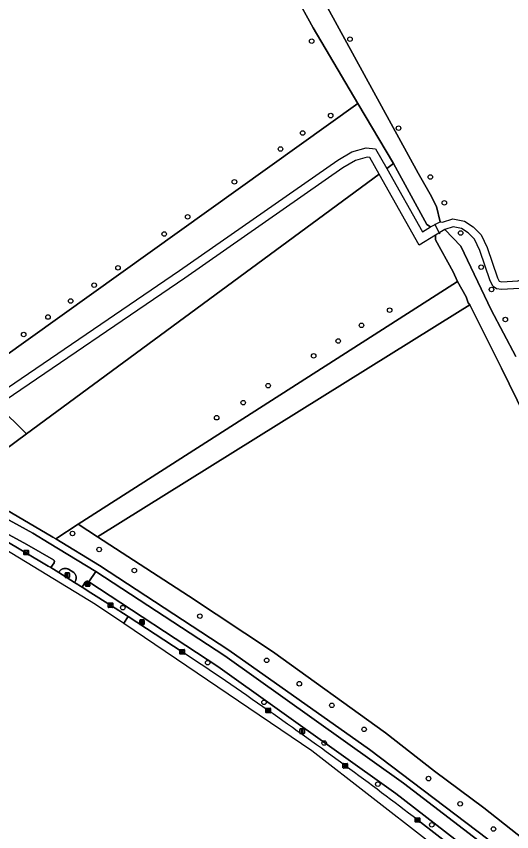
# Model space of a CAD drawing. Extents: x 162722 to 165104, y 384719 to 386284.
# Drawn here: x 163314.1 to 163421.2, y 385256.2 to 385432.5 of the extents above; entities that cross this region are included whole.
import ezdxf

# ---------------------------------------------------------------- set-up
doc = ezdxf.new("R2010")
doc.units = 0
for name, color, linetype in [('IMGEO_Berm_groen', 7, 'Continuous'), ('IMGEO_Boom', 7, 'Continuous'), ('IMGEO_Duiker', 7, 'Continuous'), ('IMGEO_Fietspad_gesloten', 7, 'Continuous'), ('IMGEO_Grasland_agrarisch', 7, 'Continuous'), ('IMGEO_Groenvoorziening', 7, 'Continuous'), ('IMGEO_Kolk', 7, 'Continuous'), ('IMGEO_Lichtmast', 7, 'Continuous'), ('IMGEO_Loofbos', 7, 'Continuous'), ('IMGEO_Rijbaan_lokaal_gesloten', 7, 'Continuous'), ('IMGEO_Verkeersbordpaal', 7, 'Continuous'), ('IMGEO_Verkeerseiland_groen', 7, 'Continuous'), ('IMGEO_Waterloop', 7, 'Continuous')]:
    doc.layers.add(name, color=color, linetype=linetype)

msp = doc.modelspace()

# ---------------------------------------------------------------- linework, layer by layer
at = {"layer": 'IMGEO_Berm_groen'}
for points in [[(163416.1, 385254.62), (163390.48, 385274.02), (163360.06, 385295.46), (163332.07, 385313.78), (163322.62, 385319.54), (163322, 385319.92), (163301.97, 385331.66), (163301.4, 385332), (163285.9, 385340.62), (163270.25, 385348.96), (163250.1, 385359.16), (163241.96, 385363.07), (163225.61, 385370.67), (163210.31, 385377.46)], [(163251.36, 385356.87), (163300.16, 385330.33), (163317.7, 385320.78), (163321.23, 385318.63), (163331.27, 385312.51), (163359.22, 385294.22), (163397.87, 385266.73), (163415.16, 385253.44)], [(163310.96, 385319.63), (163321.02, 385313.63), (163321.55, 385313.32), (163322.26, 385314.38), (163322.28, 385314.42), (163322.3, 385314.45), (163322.31, 385314.49), (163322.32, 385314.53), (163322.33, 385314.57), (163322.33, 385314.61), (163322.33, 385314.65), (163322.33, 385314.69), (163322.32, 385314.73), (163322.31, 385314.77), (163322.3, 385314.8), (163322.28, 385314.84), (163322.26, 385314.88), (163322.24, 385314.91), (163322.21, 385314.94), (163322.18, 385314.97), (163322.16, 385314.99), (163316.39, 385318.35), (163250.18, 385354.39)], [(163329.76, 385310.27), (163329.72, 385310.29), (163329.68, 385310.32), (163329.64, 385310.33), (163329.6, 385310.35), (163329.55, 385310.36), (163329.51, 385310.37), (163329.46, 385310.37), (163329.42, 385310.37), (163329.37, 385310.37), (163329.33, 385310.36), (163329.28, 385310.35), (163329.24, 385310.33), (163329.2, 385310.31), (163329.16, 385310.29), (163329.12, 385310.26), (163329.09, 385310.23), (163329.06, 385310.2), (163329.03, 385310.16), (163328.37, 385309.07), (163330.21, 385307.9), (163334.47, 385305.19), (163338.26, 385302.73), (163349.99, 385295.13)], [(163413.43, 385251.2), (163396.15, 385264.52), (163357.7, 385291.96), (163329.76, 385310.27)], [(163400.88, 385258.77), (163412.09, 385250.06)]]:
    msp.add_lwpolyline(points, dxfattribs=at)
for centre, radius, start, end in [((162715.76, 384345), 1142.36, 55.14677, 56.27604), ((162856, 384550.38), 893.68, 53.68542, 55.00017), ((162898.35, 384604.7), 824.83, 52.46471, 53.82131)]:
    msp.add_arc(centre, radius, start, end, dxfattribs=at)
at = {"layer": 'IMGEO_Boom'}
for centre in [(163377.99, 385427.11), (163386.28, 385427.55), (163382.1, 385411.03), (163376.04, 385407.27), (163396.77, 385408.32), (163371.23, 385403.82), (163361.27, 385396.72), (163403.63, 385397.76), (163406.68, 385392.18), (163351.15, 385389.14), (163346.09, 385385.43), (163410.19, 385385.66), (163336.1, 385378.14), (163414.64, 385378.28), (163330.95, 385374.38), (163416.88, 385373.44), (163325.85, 385370.96), (163394.83, 385368.96), (163320.96, 385367.48), (163419.87, 385366.94), (163388.76, 385365.69), (163315.7, 385363.7), (163383.72, 385362.3), (163378.4, 385359.09), (163368.57, 385352.65), (163363.18, 385348.98), (163357.43, 385345.72), (163326.26, 385320.71), (163332.02, 385317.24), (163339.64, 385312.7), (163337.15, 385304.68), (163353.81, 385302.84), (163355.48, 385292.79), (163368.24, 385293.29), (163375.3, 385288.22), (163367.67, 385284.21), (163382.33, 385283.56), (163389.32, 385278.36), (163380.68, 385275.4), (163392.29, 385266.52), (163403.26, 385267.72), (163410.1, 385262.26), (163403.95, 385257.72), (163417.29, 385256.81)]:
    msp.add_circle(centre, 0.489, dxfattribs=at)
at = {"layer": 'IMGEO_Duiker'}
msp.add_lwpolyline([(163404.55, 385387.58), (163404.61, 385387.46), (163405.57, 385385.7), (163405.68, 385385.49)], dxfattribs=at)
at = {"layer": 'IMGEO_Fietspad_gesloten'}
for points in [[(163250.18, 385354.39), (163316.39, 385318.35), (163322.16, 385314.99), (163322.18, 385314.97), (163322.21, 385314.94), (163322.24, 385314.91), (163322.26, 385314.88), (163322.28, 385314.84), (163322.3, 385314.8), (163322.31, 385314.77), (163322.32, 385314.73), (163322.33, 385314.69), (163322.33, 385314.65), (163322.33, 385314.61), (163322.33, 385314.57), (163322.32, 385314.53), (163322.31, 385314.49), (163322.3, 385314.45), (163322.28, 385314.42), (163322.26, 385314.38), (163321.55, 385313.32), (163323.27, 385312.28), (163323.34, 385312.39), (163323.42, 385312.51), (163323.51, 385312.62), (163323.61, 385312.72), (163323.73, 385312.82), (163323.85, 385312.9), (163323.97, 385312.97), (163324.11, 385313.03), (163324.24, 385313.08), (163324.38, 385313.11), (163324.53, 385313.13), (163324.67, 385313.14), (163324.82, 385313.14), (163324.96, 385313.12), (163325.1, 385313.09), (163325.24, 385313.05), (163325.37, 385313), (163326.54, 385312.28), (163326.6, 385312.22), (163326.69, 385312.12), (163326.78, 385312.01), (163326.85, 385311.9), (163326.91, 385311.78), (163326.96, 385311.65), (163327, 385311.52), (163327.03, 385311.39), (163327.05, 385311.26), (163327.05, 385311.12), (163327.04, 385310.99), (163327.02, 385310.85), (163326.99, 385310.72), (163326.95, 385310.59), (163326.89, 385310.47), (163326.83, 385310.35), (163326.75, 385310.24), (163326.66, 385310.13), (163328.37, 385309.07), (163329.03, 385310.16), (163329.06, 385310.2), (163329.09, 385310.23), (163329.12, 385310.26), (163329.16, 385310.29), (163329.2, 385310.31), (163329.24, 385310.33), (163329.28, 385310.35), (163329.33, 385310.36), (163329.37, 385310.37), (163329.42, 385310.37), (163329.46, 385310.37), (163329.51, 385310.37), (163329.55, 385310.36), (163329.6, 385310.35), (163329.64, 385310.33), (163329.68, 385310.32), (163329.72, 385310.29), (163329.76, 385310.27), (163331.27, 385312.51), (163321.23, 385318.63), (163317.7, 385320.78), (163300.16, 385330.33)], [(163415.16, 385253.44), (163397.87, 385266.73), (163359.22, 385294.22), (163331.27, 385312.51), (163329.76, 385310.27), (163357.7, 385291.96), (163396.15, 385264.52), (163413.43, 385251.2)]]:
    msp.add_lwpolyline(points, dxfattribs=at)
at = {"layer": 'IMGEO_Grasland_agrarisch'}
msp.add_lwpolyline([(163493.57, 385212.71), (163466.33, 385263.67), (163446.39, 385302.58), (163439.77, 385315.02), (163430.87, 385332.29), (163419, 385356.42), (163412.17, 385370.09), (163409.48, 385368.44), (163331.68, 385320), (163351.37, 385307.21), (163369.5, 385295.2), (163393.95, 385277.61), (163404.53, 385269.35), (163415.18, 385261.4), (163429.65, 385250)], dxfattribs=at)
at = {"layer": 'IMGEO_Groenvoorziening'}
for points in [[(163401.92, 385385.93), (163403.66, 385386.95), (163402.91, 385387.51), (163395.65, 385400.65), (163394.21, 385399.6)], [(163412.17, 385370.09), (163411.84, 385370.59), (163411.37, 385371.84), (163409.52, 385375.19), (163406.71, 385373.34), (163327.49, 385322.72), (163331.68, 385320), (163409.48, 385368.44)]]:
    msp.add_lwpolyline(points, close=True, dxfattribs=at)
msp.add_lwpolyline([(163429.65, 385250), (163415.18, 385261.4), (163404.53, 385269.35), (163393.95, 385277.61), (163369.5, 385295.2), (163351.37, 385307.21), (163331.68, 385320), (163327.49, 385322.72), (163322.62, 385319.54), (163332.07, 385313.78), (163360.06, 385295.46), (163390.48, 385274.02), (163416.1, 385254.62)], dxfattribs=at)
at = {"layer": 'IMGEO_Kolk'}
for p, q in [((163315.76, 385316.14), (163315.76, 385317)), ((163315.83, 385317.07), (163316.68, 385317.07)), ((163316.68, 385316.07), (163315.83, 385316.07)), ((163316.01, 385316.56), (163316.01, 385316.58)), ((163316.45, 385316.53), (163316.05, 385316.53)), ((163316.06, 385316.61), (163316.46, 385316.61)), ((163316.24, 385316.85), (163316.27, 385316.85)), ((163316.27, 385316.29), (163316.24, 385316.29)), ((163316.5, 385316.58), (163316.5, 385316.56)), ((163316.76, 385317), (163316.76, 385316.14)), ((163333.98, 385304.77), (163333.98, 385305.62)), ((163334.05, 385305.69), (163334.9, 385305.69)), ((163334.46, 385305.47), (163334.49, 385305.47)), ((163334.98, 385305.62), (163334.98, 385304.77)), ((163334.9, 385304.69), (163334.05, 385304.69)), ((163334.23, 385305.19), (163334.23, 385305.2)), ((163334.67, 385305.15), (163334.27, 385305.15)), ((163334.28, 385305.24), (163334.67, 385305.24)), ((163334.49, 385304.91), (163334.46, 385304.91)), ((163334.72, 385305.2), (163334.72, 385305.19)), ((163349.49, 385294.7), (163349.49, 385295.55)), ((163349.56, 385295.63), (163350.42, 385295.63)), ((163349.75, 385295.12), (163349.75, 385295.13)), ((163349.79, 385295.17), (163350.19, 385295.17)), ((163350.19, 385295.08), (163349.79, 385295.08)), ((163349.98, 385295.4), (163350, 385295.4)), ((163350, 385294.85), (163349.98, 385294.85)), ((163350.23, 385295.13), (163350.23, 385295.12)), ((163350.49, 385295.55), (163350.49, 385294.7)), ((163350.42, 385294.62), (163349.56, 385294.62)), ((163368.09, 385282.01), (163368.09, 385282.87)), ((163368.17, 385282.94), (163369.02, 385282.94)), ((163368.58, 385282.72), (163368.61, 385282.72)), ((163369.09, 385282.87), (163369.09, 385282.01)), ((163369.02, 385281.94), (163368.17, 385281.94)), ((163368.35, 385282.43), (163368.35, 385282.45)), ((163368.39, 385282.48), (163368.79, 385282.48)), ((163368.79, 385282.4), (163368.39, 385282.4)), ((163368.6, 385282.16), (163368.58, 385282.16)), ((163368.84, 385282.45), (163368.84, 385282.43)), ((163384.75, 385270.06), (163384.75, 385270.91)), ((163384.83, 385270.99), (163385.68, 385270.99)), ((163385.01, 385270.48), (163385.01, 385270.49)), ((163385.45, 385270.44), (163385.05, 385270.44)), ((163385.06, 385270.53), (163385.45, 385270.53)), ((163385.24, 385270.77), (163385.27, 385270.77)), ((163385.26, 385270.21), (163385.24, 385270.21)), ((163385.5, 385270.49), (163385.5, 385270.48)), ((163385.76, 385270.91), (163385.76, 385270.06)), ((163385.68, 385269.99), (163384.83, 385269.99)), ((163400.38, 385258.35), (163400.38, 385259.2)), ((163400.45, 385259.27), (163401.31, 385259.27)), ((163401.31, 385258.27), (163400.45, 385258.27)), ((163400.64, 385258.77), (163400.64, 385258.78)), ((163400.68, 385258.82), (163401.08, 385258.82)), ((163401.08, 385258.73), (163400.68, 385258.73)), ((163400.89, 385258.49), (163400.86, 385258.49)), ((163400.87, 385259.05), (163400.89, 385259.05)), ((163401.12, 385258.78), (163401.12, 385258.77)), ((163401.38, 385259.2), (163401.38, 385258.35))]:
    msp.add_line(p, q, dxfattribs=at)
for points in [[(163315.76, 385316.14), (163315.76, 385317)], [(163315.83, 385317.07), (163316.68, 385317.07)], [(163316.68, 385316.07), (163315.83, 385316.07)], [(163316.76, 385317), (163316.76, 385316.14)], [(163333.98, 385304.77), (163333.98, 385305.62)], [(163334.05, 385305.69), (163334.9, 385305.69)], [(163334.98, 385305.62), (163334.98, 385304.77)], [(163334.9, 385304.69), (163334.05, 385304.69)], [(163349.49, 385294.7), (163349.49, 385295.55)], [(163349.56, 385295.63), (163350.42, 385295.63)], [(163350.49, 385295.55), (163350.49, 385294.7)], [(163350.42, 385294.62), (163349.56, 385294.62)], [(163368.09, 385282.01), (163368.09, 385282.87)], [(163368.17, 385282.94), (163369.02, 385282.94)], [(163369.09, 385282.87), (163369.09, 385282.01)], [(163369.02, 385281.94), (163368.17, 385281.94)], [(163384.75, 385270.06), (163384.75, 385270.91)], [(163384.83, 385270.99), (163385.68, 385270.99)], [(163385.76, 385270.91), (163385.76, 385270.06)], [(163385.68, 385269.99), (163384.83, 385269.99)], [(163400.38, 385258.35), (163400.38, 385259.2)], [(163400.45, 385259.27), (163401.31, 385259.27)], [(163401.31, 385258.27), (163400.45, 385258.27)], [(163401.38, 385259.2), (163401.38, 385258.35)]]:
    msp.add_lwpolyline(points, dxfattribs=at)
for centre, radius, start, end in [((163315.83, 385316.99), 0.0765, 91.552, 178.448), ((163315.83, 385316.99), 0.0765, 91.552, 178.448), ((163315.83, 385316.14), 0.0765, 181.552, 268.448), ((163315.83, 385316.14), 0.0765, 181.552, 268.448), ((163316.06, 385316.57), 0.0403, 85.8775, 175.7526), ((163316.05, 385316.56), 0.0366, 178.938, 274.7102), ((163316.46, 385316.57), 0.043, 264.8664, 352.4533), ((163316.46, 385316.57), 0.0386, 1.7309, 96.639), ((163316.68, 385316.99), 0.0765, 1.552, 88.448), ((163316.68, 385316.99), 0.0765, 1.552, 88.448), ((163316.68, 385316.14), 0.0765, 271.552, 358.448), ((163316.68, 385316.14), 0.0765, 271.552, 358.448), ((163334.05, 385305.62), 0.0765, 91.552, 178.448), ((163334.05, 385305.62), 0.0765, 91.552, 178.448), ((163334.9, 385305.62), 0.0765, 1.552, 88.448), ((163334.9, 385305.62), 0.0765, 1.552, 88.448), ((163334.05, 385304.77), 0.0765, 181.552, 268.448), ((163334.05, 385304.77), 0.0765, 181.552, 268.448), ((163334.27, 385305.2), 0.0403, 85.8775, 175.7526), ((163334.27, 385305.19), 0.0366, 178.938, 274.7102), ((163334.68, 385305.2), 0.0386, 1.7309, 96.639), ((163334.68, 385305.19), 0.043, 264.8664, 352.4533), ((163334.9, 385304.77), 0.0765, 271.552, 358.448), ((163334.9, 385304.77), 0.0765, 271.552, 358.448), ((163349.57, 385295.55), 0.0765, 91.552, 178.448), ((163349.57, 385295.55), 0.0765, 91.552, 178.448), ((163349.79, 385295.13), 0.0403, 85.8775, 175.7526), ((163349.79, 385295.12), 0.0366, 178.938, 274.7102), ((163350.19, 385295.13), 0.0386, 1.7309, 96.639), ((163350.19, 385295.12), 0.043, 264.8664, 352.4533), ((163350.41, 385295.55), 0.0765, 1.552, 88.448), ((163350.41, 385295.55), 0.0765, 1.552, 88.448), ((163349.57, 385294.7), 0.0765, 181.552, 268.448), ((163349.57, 385294.7), 0.0765, 181.552, 268.448), ((163350.41, 385294.7), 0.0765, 271.552, 358.448), ((163350.41, 385294.7), 0.0765, 271.552, 358.448), ((163368.17, 385282.87), 0.0765, 91.552, 178.448), ((163368.17, 385282.87), 0.0765, 91.552, 178.448), ((163369.02, 385282.87), 0.0765, 1.552, 88.448), ((163369.02, 385282.87), 0.0765, 1.552, 88.448), ((163368.17, 385282.02), 0.0765, 181.552, 268.448), ((163368.17, 385282.02), 0.0765, 181.552, 268.448), ((163368.39, 385282.44), 0.0403, 85.8775, 175.7526), ((163368.39, 385282.43), 0.0366, 178.938, 274.7102), ((163368.8, 385282.45), 0.0386, 1.7309, 96.639), ((163368.79, 385282.44), 0.043, 264.8664, 352.4533), ((163369.02, 385282.02), 0.0765, 271.552, 358.448), ((163369.02, 385282.02), 0.0765, 271.552, 358.448), ((163384.83, 385270.91), 0.0765, 91.552, 178.448), ((163384.83, 385270.91), 0.0765, 91.552, 178.448), ((163385.05, 385270.49), 0.0403, 85.8775, 175.7526), ((163385.05, 385270.48), 0.0366, 178.938, 274.7102), ((163385.46, 385270.49), 0.0386, 1.7309, 96.639), ((163385.45, 385270.49), 0.043, 264.8664, 352.4533), ((163385.68, 385270.91), 0.0765, 1.552, 88.448), ((163385.68, 385270.91), 0.0765, 1.552, 88.448), ((163384.83, 385270.06), 0.0765, 181.552, 268.448), ((163384.83, 385270.06), 0.0765, 181.552, 268.448), ((163385.68, 385270.06), 0.0765, 271.552, 358.448), ((163385.68, 385270.06), 0.0765, 271.552, 358.448), ((163400.46, 385259.2), 0.0765, 91.552, 178.448), ((163400.46, 385259.2), 0.0765, 91.552, 178.448), ((163400.46, 385258.35), 0.0765, 181.552, 268.448), ((163400.46, 385258.35), 0.0765, 181.552, 268.448), ((163400.68, 385258.78), 0.0403, 85.8775, 175.7526), ((163400.67, 385258.77), 0.0366, 178.938, 274.7102), ((163401.08, 385258.78), 0.0386, 1.7309, 96.639), ((163401.08, 385258.77), 0.043, 264.8664, 352.4533), ((163401.3, 385259.2), 0.0765, 1.552, 88.448), ((163401.3, 385259.2), 0.0765, 1.552, 88.448), ((163401.3, 385258.35), 0.0765, 271.552, 358.448), ((163401.3, 385258.35), 0.0765, 271.552, 358.448)]:
    msp.add_arc(centre, radius, start, end, dxfattribs=at)
for centre, major_axis, ratio, start_param, end_param in [((163316.24, 385316.57), (-0.387, 0.002), 0.722429, 4.712389, 7.853982), ((163316.27, 385316.57), (-0.39, 0.002), 0.717154, 1.570796, 4.712389), ((163334.46, 385305.19), (-0.387, 0.002), 0.722429, 4.712389, 7.853982), ((163334.49, 385305.19), (-0.39, 0.002), 0.717154, 1.570796, 4.712389), ((163349.98, 385295.12), (-0.387, 0.002), 0.722429, 4.712389, 7.853982), ((163350, 385295.12), (-0.39, 0.002), 0.717154, 1.570796, 4.712389), ((163368.58, 385282.44), (-0.387, 0.002), 0.722429, 4.712389, 7.853982), ((163368.6, 385282.44), (-0.39, 0.002), 0.717154, 1.570796, 4.712389), ((163385.24, 385270.49), (-0.387, 0.002), 0.722429, 4.712389, 7.853982), ((163385.27, 385270.49), (-0.39, 0.002), 0.717154, 1.570796, 4.712389), ((163400.87, 385258.77), (-0.387, 0.002), 0.722429, 4.712389, 7.853982), ((163400.89, 385258.77), (-0.39, 0.002), 0.717154, 1.570796, 4.712389)]:
    msp.add_ellipse(centre, major_axis=major_axis, ratio=ratio, start_param=start_param, end_param=end_param, dxfattribs=at)
at = {"layer": 'IMGEO_Lichtmast'}
for p, q in [((163324.64, 385311.28), (163324.64, 385312.07)), ((163324.64, 385312.07), (163324.64, 385311.28)), ((163324.74, 385312.17), (163325.53, 385312.17)), ((163325.53, 385312.17), (163324.74, 385312.17)), ((163325.53, 385311.18), (163324.74, 385311.18)), ((163324.74, 385311.18), (163325.53, 385311.18)), ((163325.63, 385312.07), (163325.63, 385311.28)), ((163325.63, 385311.28), (163325.63, 385312.07)), ((163340.79, 385301.12), (163340.79, 385301.92)), ((163340.79, 385301.92), (163340.79, 385301.12)), ((163340.89, 385302.02), (163341.68, 385302.02)), ((163341.68, 385302.02), (163340.89, 385302.02)), ((163341.78, 385301.92), (163341.78, 385301.12)), ((163341.78, 385301.12), (163341.78, 385301.92)), ((163341.68, 385301.02), (163340.89, 385301.02)), ((163340.89, 385301.02), (163341.68, 385301.02)), ((163375.41, 385277.56), (163375.41, 385278.36)), ((163375.41, 385278.36), (163375.41, 385277.56)), ((163375.51, 385278.46), (163376.3, 385278.46)), ((163376.3, 385278.46), (163375.51, 385278.46)), ((163376.3, 385277.46), (163375.51, 385277.46)), ((163375.51, 385277.46), (163376.3, 385277.46)), ((163376.4, 385278.36), (163376.4, 385277.56)), ((163376.4, 385277.56), (163376.4, 385278.36))]:
    msp.add_line(p, q, dxfattribs=at)
for points in [[(163325.06, 385312.05), (163325.21, 385312.05), (163325.21, 385311.3), (163325.06, 385311.3), (163325.06, 385312.05)], [(163341.21, 385301.89), (163341.36, 385301.89), (163341.36, 385301.14), (163341.21, 385301.14), (163341.21, 385301.89)], [(163375.83, 385278.34), (163375.98, 385278.34), (163375.98, 385277.59), (163375.83, 385277.59), (163375.83, 385278.34)]]:
    msp.add_lwpolyline(points, dxfattribs=at)
for centre, start, end in [((163324.74, 385312.07), 90, 180), ((163324.74, 385312.07), 90, 180), ((163324.74, 385311.28), 180, 270), ((163324.74, 385311.28), 180, 270), ((163325.53, 385312.07), 0, 90), ((163325.53, 385312.07), 360, 90), ((163325.53, 385311.28), 270, 0), ((163325.53, 385311.28), 270, 0), ((163340.89, 385301.92), 90, 180), ((163340.89, 385301.92), 90, 180), ((163341.68, 385301.92), 0, 90), ((163341.68, 385301.92), 360, 90), ((163340.89, 385301.12), 180, 270), ((163340.89, 385301.12), 180, 270), ((163341.68, 385301.12), 270, 0), ((163341.68, 385301.12), 270, 0), ((163375.51, 385278.36), 90, 180), ((163375.51, 385278.36), 90, 180), ((163375.51, 385277.56), 180, 270), ((163375.51, 385277.56), 180, 270), ((163376.3, 385278.36), 0, 90), ((163376.3, 385278.36), 360, 90), ((163376.3, 385277.56), 270, 0), ((163376.3, 385277.56), 270, 0)]:
    msp.add_arc(centre, 0.1, start, end, dxfattribs=at)
at = {"layer": 'IMGEO_Loofbos'}
for points in [[(163356.65, 385468.07), (163337.99, 385502.45), (163334.11, 385510.72), (163333.54, 385511.61), (163333.32, 385511.91), (163333.15, 385511.94), (163332.8, 385511.69), (163331.93, 385510.83), (163328.45, 385507.41), (163328.36, 385505.81), (163307.64, 385485.26), (163255.93, 385437.78), (163236.23, 385419.81), (163304.44, 385353.92), (163387.98, 385413.61), (163378.29, 385430.01), (163370.67, 385443.87)], [(163387.98, 385413.61), (163304.44, 385353.92), (163308.4, 385349.94), (163308.98, 385350.02), (163349.4, 385377.51), (163383.65, 385401.43), (163386.69, 385403.19), (163389.76, 385404.05), (163391.8, 385403.88), (163394.21, 385399.6), (163395.65, 385400.65)], [(163390.58, 385401.97), (163389.95, 385402.03), (163387.47, 385401.33), (163384.73, 385399.75), (163350.55, 385375.87), (163310.05, 385348.33), (163316.3, 385342.22), (163392.59, 385398.4)], [(163392.59, 385398.4), (163316.3, 385342.22), (163301.97, 385331.66), (163322, 385319.92), (163322.62, 385319.54), (163327.49, 385322.72), (163406.71, 385373.34), (163409.52, 385375.19), (163408.56, 385377.27), (163404.76, 385384.16), (163404.76, 385385.2), (163401.26, 385383.03)]]:
    msp.add_lwpolyline(points, close=True, dxfattribs=at)
for points in [[(163375.55, 385445.11), (163401.03, 385398.55), (163403.63, 385394.07), (163405, 385391.41), (163405.76, 385388.08), (163406.26, 385388.02), (163408.54, 385388.71), (163411.04, 385388.19), (163412.91, 385387), (163414.6, 385385.28), (163415.93, 385382.51), (163418.16, 385375.94), (163418.51, 385375.27), (163419.12, 385375.11), (163422.59, 385375.3), (163424.79, 385375.93), (163460.31, 385394.45), (163465.9, 385400.04), (163469.24, 385402.86), (163473.98, 385404.9), (163447.74, 385459.06)], [(163422.89, 385373.62), (163419.02, 385373.41), (163417.96, 385373.6), (163417.2, 385374.1), (163416.6, 385375.29), (163414.36, 385381.86), (163413.19, 385384.29), (163411.84, 385385.68), (163410.4, 385386.6), (163408.61, 385386.97), (163406.74, 385386.41), (163410.24, 385382.83), (163416.78, 385369.01), (163422.11, 385358.95)], [(163301.97, 385331.66), (163316.3, 385342.22), (163310.05, 385348.33)]]:
    msp.add_lwpolyline(points, dxfattribs=at)
at = {"layer": 'IMGEO_Rijbaan_lokaal_gesloten'}
for points in [[(163337.33, 385301.29), (163338.26, 385302.73), (163334.47, 385305.19), (163330.21, 385307.9), (163328.37, 385309.07), (163326.66, 385310.13), (163323.27, 385312.28), (163321.55, 385313.32), (163321.02, 385313.63), (163310.96, 385319.63), (163310.13, 385318.23), (163331.24, 385305.41), (163337.33, 385301.29)], [(163349.99, 385295.13), (163338.26, 385302.73), (163337.33, 385301.29)], [(163337.33, 385301.29), (163378.03, 385273.76), (163428.45, 385234.6), (163429.4, 385235.74), (163417.78, 385245.49), (163412.09, 385250.06), (163400.88, 385258.77)]]:
    msp.add_lwpolyline(points, dxfattribs=at)
for centre, radius, start, end in [((162715.76, 384345), 1142.36, 55.14677, 56.27604), ((162856, 384550.38), 893.68, 53.68542, 55.00017), ((162898.35, 384604.7), 824.83, 52.46471, 53.82131)]:
    msp.add_arc(centre, radius, start, end, dxfattribs=at)
at = {"layer": 'IMGEO_Verkeersbordpaal'}
for p, q in [((163329.04, 385309.38), (163329.04, 385310.18)), ((163329.04, 385310.18), (163329.04, 385309.38)), ((163329.14, 385310.28), (163329.93, 385310.28)), ((163329.93, 385310.28), (163329.14, 385310.28)), ((163329.93, 385309.28), (163329.14, 385309.28)), ((163329.14, 385309.28), (163329.93, 385309.28)), ((163330.03, 385310.18), (163330.03, 385309.38)), ((163330.03, 385309.38), (163330.03, 385310.18))]:
    msp.add_line(p, q, dxfattribs=at)
msp.add_lwpolyline([(163329.46, 385310.16), (163329.61, 385310.16), (163329.61, 385309.41), (163329.46, 385309.41), (163329.46, 385310.16)], dxfattribs=at)
for centre, start, end in [((163329.14, 385310.18), 90, 180), ((163329.14, 385310.18), 90, 180), ((163329.14, 385309.38), 180, 270), ((163329.14, 385309.38), 180, 270), ((163329.93, 385310.18), 0, 90), ((163329.93, 385310.18), 360, 90), ((163329.93, 385309.38), 270, 0), ((163329.93, 385309.38), 270, 0)]:
    msp.add_arc(centre, 0.1, start, end, dxfattribs=at)
at = {"layer": 'IMGEO_Verkeerseiland_groen'}
msp.add_lwpolyline([(163326.69, 385312.12), (163326.6, 385312.22), (163326.54, 385312.28), (163325.37, 385313), (163325.24, 385313.05), (163325.1, 385313.09), (163324.96, 385313.12), (163324.82, 385313.14), (163324.67, 385313.14), (163324.53, 385313.13), (163324.38, 385313.11), (163324.24, 385313.08), (163324.11, 385313.03), (163323.97, 385312.97), (163323.85, 385312.9), (163323.73, 385312.82), (163323.61, 385312.72), (163323.51, 385312.62), (163323.42, 385312.51), (163323.34, 385312.39), (163323.27, 385312.28), (163326.66, 385310.13), (163326.75, 385310.24), (163326.83, 385310.35), (163326.89, 385310.47), (163326.95, 385310.59), (163326.99, 385310.72), (163327.02, 385310.85), (163327.04, 385310.99), (163327.05, 385311.12), (163327.05, 385311.26), (163327.03, 385311.39), (163327, 385311.52), (163326.96, 385311.65), (163326.91, 385311.78), (163326.85, 385311.9), (163326.78, 385312.01)], close=True, dxfattribs=at)
at = {"layer": 'IMGEO_Waterloop'}
for points in [[(163370.67, 385443.87), (163378.29, 385430.01), (163387.98, 385413.61), (163395.65, 385400.65), (163402.91, 385387.51), (163403.66, 385386.95), (163405.76, 385388.08), (163405, 385391.41), (163403.63, 385394.07), (163401.03, 385398.55), (163375.55, 385445.11)], [(163422.11, 385358.95), (163416.78, 385369.01), (163410.24, 385382.83), (163406.74, 385386.41), (163404.76, 385385.2), (163404.76, 385384.16), (163408.56, 385377.27), (163409.52, 385375.19), (163411.37, 385371.84), (163411.84, 385370.59), (163412.17, 385370.09), (163419, 385356.42), (163430.87, 385332.29)]]:
    msp.add_lwpolyline(points, dxfattribs=at)

doc.saveas('drawing.dxf')
